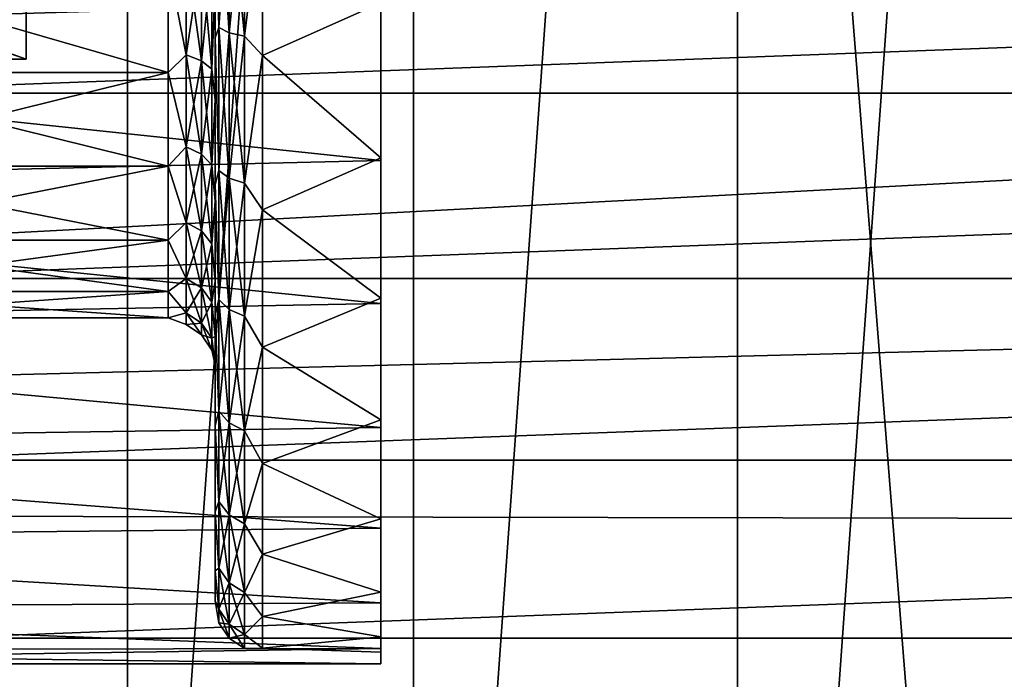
# Model space of a CAD drawing. Header units: metres. Extents: x -109 to 109, y -19 to 107.
# Tile 269 of 315: x 66.97 to 71.14, y 9.16 to 11.95. Entities that reach past the tile are written whole.
import ezdxf

# ---------------------------------------------------------------- set-up
doc = ezdxf.new("R2010")
doc.units = ezdxf.units.M
doc.layers.add('solid_21_412_310_XXX', color=7, linetype='CONTINUOUS')

msp = doc.modelspace()

# ---------------------------------------------------------------- linework, layer by layer
at = {"layer": 'solid_21_412_310_XXX'}
for points in [[(70.009583, 3.132544, 40.355), (70.009521, 23.319054, 40.355), (71.512764, 24.14036, 40.355)], [(71.512794, 2.311262, 40.355), (70.009583, 3.132544, 40.355), (71.512764, 24.14036, 40.355)], [(68.638618, 4.159486, 40.355), (68.638535, 22.292078, 40.355), (70.009521, 23.319054, 40.355)], [(70.009583, 3.132544, 40.355), (68.638618, 4.159486, 40.355), (70.009521, 23.319054, 40.355)], [(67.42791, 5.37108, 40.355), (67.427818, 21.080446, 40.355), (68.638535, 22.292078, 40.355)], [(68.638618, 4.159486, 40.355), (67.42791, 5.37108, 40.355), (68.638535, 22.292078, 40.355)], [(66.401894, 6.742917, 40.355), (66.89032, 20.412882, 40.355), (67.427818, 21.080446, 40.355)], [(67.42791, 5.37108, 40.355), (66.401894, 6.742917, 40.355), (67.427818, 21.080446, 40.355)], [(62.498146, 0.965167, -16.322948), (66.24247, 20.753584, -15.991887), (68.189705, 20.519022, -15.812044)], [(62.498146, 0.965167, -16.322948), (68.189705, 20.519022, -15.812044), (69.833221, 20.320616, -15.656162)], [(71.36982, 0.982973, -15.507031), (62.498146, 0.965167, -16.322948), (69.833221, 20.320616, -15.656162)], [(71.36982, 0.982973, -15.507031), (69.833221, 20.320616, -15.656162), (71.557022, 20.112091, -15.488639)], [(44.850693, 13.225817, 71.355003), (45.026878, 9.890951, 71.355003), (108.149307, 13.225817, 71.355003)], [(45.026878, 9.890951, 71.355003), (108.101997, 11.496061, 71.355003), (108.149307, 13.225817, 71.355003)], [(63.517979, 12.542352, 51.913822), (63.570465, 11.874102, 52.090313), (68.5, 12.020665, 52.040867)], [(63.570465, 11.874098, 59.619686), (63.517979, 12.542351, 59.796177), (68.5, 12.020665, 59.669132)], [(67.815163, 12.561372, 52.086746), (67.815163, 11.917116, 52.259373), (67.800003, 12.538712, 52.168495)], [(67.815163, 11.917116, 59.450626), (67.815163, 12.561372, 59.623253), (67.800003, 12.538691, 59.5415)], [(67.858521, 12.550089, 59.687244), (67.815163, 12.561372, 59.623253), (67.815163, 11.917116, 59.450626)], [(67.858521, 11.894893, 52.198315), (67.815163, 11.917116, 52.259373), (67.815163, 12.561372, 52.086746)], [(67.858521, 12.550089, 52.022755), (67.858521, 11.894893, 52.198315), (67.815163, 12.561372, 52.086746)], [(67.858521, 11.894893, 59.511684), (67.858521, 12.550089, 59.687244), (67.815163, 11.917116, 59.450626)], [(67.858521, 12.550089, 52.022755), (67.923462, 12.54255, 51.980003), (67.923462, 11.880045, 52.15752)], [(67.858521, 12.550089, 52.022755), (67.923462, 11.880045, 52.15752), (67.858521, 11.894893, 52.198315)], [(67.858521, 11.894893, 59.511684), (67.923462, 12.54255, 59.729996), (67.858521, 12.550089, 59.687244)], [(67.858521, 11.894893, 59.511684), (67.923462, 11.880045, 59.552479), (67.923462, 12.54255, 59.729996)], [(67.923462, 11.880045, 52.15752), (67.923462, 12.54255, 51.980003), (68, 12.500007, 51.972256)], [(67.923462, 12.54255, 59.729996), (67.923462, 11.880045, 59.552479), (68, 12.500007, 59.737743)], [(63.574604, 11.782441, 55.855), (65, 12.475817, 57.055962), (67, 12.504129, 57.105)], [(67, 12.143285, 56.48), (63.574604, 11.782441, 55.855), (67, 12.504129, 57.105)], [(67, 11.782441, 55.855), (65, 12.504129, 54.605), (65, 12.475817, 54.654037)], [(67, 12.143285, 55.23), (65, 12.504129, 54.605), (67, 11.782441, 55.855)], [(67.815163, 11.917116, 52.259373), (67.800003, 11.872645, 52.357655), (67.800003, 12.538712, 52.168495)], [(67.800003, 12.108616, 53.342159), (67.800003, 12.538712, 52.168495), (67.800003, 11.872645, 52.357655)], [(67.815163, 11.917116, 59.450626), (67.800003, 12.538691, 59.5415), (67.800003, 11.872623, 59.352337)], [(67.800003, 12.108653, 58.367855), (67.800003, 11.872623, 59.352337), (67.800003, 12.538691, 59.5415)], [(67.923462, 11.880045, 52.15752), (68, 12.500007, 51.972256), (68, 11.798912, 52.171734)], [(67.923462, 11.880045, 59.552479), (68, 11.798912, 59.538265), (68, 12.500007, 59.737743)], [(68, 11.798912, 52.171734), (68, 12.500007, 51.972256), (68.5, 12.020665, 52.093338)], [(68, 12.500007, 59.737743), (68, 11.798912, 59.538265), (68.5, 12.020665, 59.616665)], [(67, 11.782441, 55.855), (65, 12.475817, 54.654037), (63.574604, 11.782441, 55.855)], [(65.884048, 12.429993, 39.855), (65.973236, 11.638631, 39.855), (87.115952, 12.429937, 39.855)], [(65.973236, 11.638631, 39.855), (87.026756, 11.638575, 39.855), (87.115952, 12.429937, 39.855)], [(67.676537, 12.244148, 53.485043), (67.676537, 11.800654, 53.722095), (67.599998, 12.188639, 53.525459)], [(67.676537, 11.800654, 57.987907), (67.676537, 12.244148, 58.224957), (67.599998, 12.188639, 58.18454)], [(67.741478, 12.227536, 58.265064), (67.676537, 12.244148, 58.224957), (67.676537, 11.800654, 57.987907)], [(67.741478, 11.776538, 53.686001), (67.676537, 11.800654, 53.722095), (67.676537, 12.244148, 53.485043)], [(67.741478, 12.227536, 53.444935), (67.741478, 11.776538, 53.686001), (67.676537, 12.244148, 53.485043)], [(67.741478, 11.776538, 58.023998), (67.741478, 12.227536, 58.265064), (67.676537, 11.800654, 57.987907)], [(67.741478, 12.227536, 53.444935), (67.784836, 12.202671, 53.384907), (67.784836, 11.740439, 53.631977)], [(67.741478, 12.227536, 53.444935), (67.784836, 11.740439, 53.631977), (67.741478, 11.776538, 53.686001)], [(67.741478, 11.776538, 58.023998), (67.784836, 12.202671, 58.325092), (67.741478, 12.227536, 58.265064)], [(66, 12.188638, 53.525459), (67.599998, 12.188639, 53.525459), (67.599998, 11.726965, 53.792007)], [(66, 11.726965, 57.917995), (67.599998, 11.726965, 57.917992), (67.599998, 12.188639, 58.18454)], [(66, 12.188638, 58.18454), (66, 11.726965, 57.917995), (67.599998, 12.188639, 58.18454)], [(66, 11.726966, 53.792007), (66, 12.188638, 53.525459), (67.599998, 11.726965, 53.792007)], [(67.676537, 11.800654, 53.722095), (67.599998, 11.726965, 53.792007), (67.599998, 12.188639, 53.525459)], [(67.676537, 11.800654, 57.987907), (67.599998, 12.188639, 58.18454), (67.599998, 11.726965, 57.917992)], [(67.741478, 11.776538, 58.023998), (67.784836, 11.740439, 58.078026), (67.784836, 12.202671, 58.325092)], [(67.784836, 11.740439, 53.631977), (67.784836, 12.202671, 53.384907), (67.800003, 12.108616, 53.342159)], [(67.784836, 12.202671, 58.325092), (67.784836, 11.740439, 58.078026), (67.800003, 12.108653, 58.367855)], [(67, 12.143285, 56.48), (67, 11.782441, 55.855), (63.574604, 11.782441, 55.855)], [(67, 12.037, 56.241283), (67, 11.782441, 55.855), (67, 12.143285, 56.48)], [(67, 12.037, 55.468719), (67, 12.143285, 55.23), (67, 11.782441, 55.855)], [(67.784836, 11.740439, 58.078026), (67.800003, 11.610402, 58.080517), (67.800003, 12.108653, 58.367855)], [(67.784836, 11.740439, 53.631977), (67.800003, 12.108616, 53.342159), (67.800003, 11.610373, 53.629501)], [(67.800003, 12.108653, 58.367855), (67.800003, 11.610402, 58.080517), (67.800003, 11.872623, 59.352337)], [(67.800003, 11.610373, 53.629501), (67.800003, 12.108616, 53.342159), (67.800003, 11.872645, 52.357655)], [(63.570465, 11.874102, 52.090313), (68.5, 11.354906, 52.319511), (68.5, 12.020665, 52.040867)], [(63.570465, 11.874098, 59.619686), (68.5, 12.020665, 59.669132), (68.5, 11.354906, 59.390491)], [(67, 11.982666, 55.724339), (67, 12.037, 55.468719), (67, 11.782441, 55.855)], [(67, 12.037, 56.241283), (67, 11.982666, 55.985661), (67, 11.782441, 55.855)], [(68, 11.798912, 52.171734), (68.5, 12.020665, 52.093338), (68.5, 11.366324, 52.370064)], [(68, 11.798912, 59.538265), (68.5, 11.366323, 59.339935), (68.5, 12.020665, 59.616665)], [(68.5, 11.354906, 52.319511), (68.5, 12.020665, 52.093338), (68.5, 12.020665, 52.040867)], [(68.5, 11.354906, 52.319511), (68.5, 11.366324, 52.370064), (68.5, 12.020665, 52.093338)], [(68.5, 11.354906, 59.390491), (68.5, 12.020665, 59.616665), (68.5, 11.366323, 59.339935)], [(68.5, 11.354906, 59.390491), (68.5, 12.020665, 59.669132), (68.5, 12.020665, 59.616665)], [(67, 11.982666, 55.985661), (67, 11.982666, 55.724339), (67, 11.782441, 55.855)], [(67.815163, 11.917116, 52.259373), (67.815163, 11.312624, 52.541252), (67.800003, 11.872645, 52.357655)], [(67.815163, 11.312624, 59.168747), (67.815163, 11.917116, 59.450626), (67.800003, 11.872623, 59.352337)], [(67.858521, 11.894893, 59.511684), (67.815163, 11.917116, 59.450626), (67.815163, 11.312624, 59.168747)], [(67.858521, 11.280135, 52.484982), (67.815163, 11.312624, 52.541252), (67.815163, 11.917116, 52.259373)], [(67.858521, 11.894893, 52.198315), (67.858521, 11.280135, 52.484982), (67.815163, 11.917116, 52.259373)], [(63.570465, 11.874102, 52.090313), (63.652691, 11.239199, 52.383205), (68.5, 11.354906, 52.319511)], [(63.652691, 11.239196, 59.32679), (63.570465, 11.874098, 59.619686), (68.5, 11.354906, 59.390491)], [(67.858521, 11.280135, 59.225018), (67.858521, 11.894893, 59.511684), (67.815163, 11.312624, 59.168747)], [(67.858521, 11.894893, 52.198315), (67.923462, 11.880045, 52.15752), (67.923462, 11.25843, 52.447384)], [(67.858521, 11.894893, 52.198315), (67.923462, 11.25843, 52.447384), (67.858521, 11.280135, 52.484982)], [(67.858521, 11.280135, 59.225018), (67.923462, 11.880045, 59.552479), (67.858521, 11.894893, 59.511684)], [(67.858521, 11.280135, 59.225018), (67.923462, 11.25843, 59.262615), (67.923462, 11.880045, 59.552479)], [(67.923462, 11.25843, 52.447384), (67.923462, 11.880045, 52.15752), (68, 11.798912, 52.171734)], [(67.923462, 11.880045, 59.552479), (67.923462, 11.25843, 59.262615), (68, 11.798912, 59.538265)], [(67.815163, 11.312624, 52.541252), (67.800003, 11.25289, 52.665951), (67.800003, 11.872645, 52.357655)], [(67.800003, 11.610373, 53.629501), (67.800003, 11.872645, 52.357655), (67.800003, 11.25289, 52.665951)], [(67.815163, 11.312624, 59.168747), (67.800003, 11.872623, 59.352337), (67.800003, 11.252866, 59.044037)], [(67.800003, 11.610402, 58.080517), (67.800003, 11.252866, 59.044037), (67.800003, 11.872623, 59.352337)], [(67.676537, 11.800654, 53.722095), (67.676537, 11.41193, 54.041111), (67.599998, 11.726965, 53.792007)], [(67.676537, 11.41193, 57.668888), (67.676537, 11.800654, 57.987907), (67.599998, 11.726965, 57.917992)], [(67.741478, 11.776538, 58.023998), (67.676537, 11.800654, 57.987907), (67.676537, 11.41193, 57.668888)], [(67.741478, 11.381234, 54.010418), (67.676537, 11.41193, 54.041111), (67.676537, 11.800654, 53.722095)], [(67.741478, 11.776538, 53.686001), (67.741478, 11.381234, 54.010418), (67.676537, 11.800654, 53.722095)], [(67.923462, 11.25843, 52.447384), (68, 11.798912, 52.171734), (68, 11.14641, 52.496643)], [(67.923462, 11.25843, 59.262615), (68, 11.14641, 59.213356), (68, 11.798912, 59.538265)], [(68, 11.14641, 52.496643), (68, 11.798912, 52.171734), (68.5, 11.366324, 52.370064)], [(68, 11.798912, 59.538265), (68, 11.14641, 59.213356), (68.5, 11.366323, 59.339935)], [(67.741478, 11.381234, 57.699581), (67.741478, 11.776538, 58.023998), (67.676537, 11.41193, 57.668888)], [(67.741478, 11.776538, 53.686001), (67.784836, 11.740439, 53.631977), (67.784836, 11.33529, 53.964474)], [(67.741478, 11.776538, 53.686001), (67.784836, 11.33529, 53.964474), (67.741478, 11.381234, 54.010418)], [(67.741478, 11.381234, 57.699581), (67.784836, 11.740439, 58.078026), (67.741478, 11.776538, 58.023998)], [(66, 11.726966, 53.792007), (67.599998, 11.726965, 53.792007), (67.599998, 11.330797, 54.148716)], [(66, 11.330797, 54.148716), (66, 11.726966, 53.792007), (67.599998, 11.330797, 54.148716)], [(66, 11.330797, 57.561283), (67.599998, 11.330797, 57.561283), (67.599998, 11.726965, 57.917992)], [(66, 11.726965, 57.917995), (66, 11.330797, 57.561283), (67.599998, 11.726965, 57.917992)], [(67.676537, 11.41193, 54.041111), (67.599998, 11.330797, 54.148716), (67.599998, 11.726965, 53.792007)], [(67.676537, 11.41193, 57.668888), (67.599998, 11.726965, 57.917992), (67.599998, 11.330797, 57.561283)], [(67.741478, 11.381234, 57.699581), (67.784836, 11.33529, 57.745525), (67.784836, 11.740439, 58.078026)], [(67.784836, 11.33529, 53.964474), (67.784836, 11.740439, 53.631977), (67.800003, 11.610373, 53.629501)], [(67.784836, 11.740439, 58.078026), (67.784836, 11.33529, 57.745525), (67.800003, 11.610402, 58.080517)], [(65.973236, 11.638631, 39.855), (66.121353, 10.856094, 39.855), (87.026756, 11.638575, 39.855)], [(66.121353, 10.856094, 39.855), (86.878632, 10.856037, 39.855), (87.026756, 11.638575, 39.855)], [(67.784836, 11.33529, 57.745525), (67.800003, 11.182826, 57.695839), (67.800003, 11.610402, 58.080517)], [(67.784836, 11.33529, 53.964474), (67.800003, 11.610373, 53.629501), (67.800003, 11.182811, 54.014179)], [(67.800003, 11.610402, 58.080517), (67.800003, 11.182826, 57.695839), (67.800003, 11.252866, 59.044037)], [(67.800003, 11.182811, 54.014179), (67.800003, 11.610373, 53.629501), (67.800003, 11.25289, 52.665951)], [(63.607697, 11.555944, 35.855), (68.607697, 2.89569, 35.855), (68.591255, 2.924163, 36.209904)], [(63.607697, 11.555944, 27.855), (68.607697, 2.89569, 35.855), (63.607697, 11.555944, 35.855)], [(63.607697, 11.555944, 27.855), (68.607697, 2.89569, 27.855), (68.607697, 2.89569, 35.855)], [(63.624134, 11.527471, 36.209904), (63.607697, 11.555944, 35.855), (68.591255, 2.924163, 36.209904)], [(63.624134, 11.527471, 27.500097), (68.607697, 2.89569, 27.855), (63.607697, 11.555944, 27.855)], [(63.624134, 11.527471, 36.209904), (68.591255, 2.924163, 36.209904), (68.540749, 3.011642, 36.566647)], [(63.624134, 11.527471, 36.209904), (68.540749, 3.011642, 36.566647), (63.674641, 11.439993, 36.566647)], [(63.624134, 11.527471, 27.500097), (68.591255, 2.924163, 27.500095), (68.607697, 2.89569, 27.855)], [(63.674641, 11.439993, 27.143353), (68.591255, 2.924163, 27.500095), (63.624134, 11.527471, 27.500097)], [(45.026878, 9.890951, 71.355003), (107.960236, 9.771484, 71.355003), (108.101997, 11.496061, 71.355003)], [(63.674641, 11.439993, 36.566647), (68.540749, 3.011642, 36.566647), (68.513077, 3.05958, 36.698151)], [(63.674641, 11.439993, 36.566647), (68.513077, 3.05958, 36.698151), (63.702316, 11.392054, 36.698147)], [(63.674641, 11.439993, 27.143353), (68.540749, 3.011641, 27.143353), (68.591255, 2.924163, 27.500095)], [(63.701744, 11.393047, 27.014351), (68.540749, 3.011641, 27.143353), (63.674641, 11.439993, 27.143353)], [(63.701744, 11.393047, 27.014351), (68.513649, 3.058586, 27.014351), (68.540749, 3.011641, 27.143353)], [(63.762741, 11.287398, 26.783821), (68.513649, 3.058586, 27.014351), (63.701744, 11.393047, 27.014351)], [(63.702316, 11.392054, 36.698147), (68.513077, 3.05958, 36.698151), (68.452652, 3.164236, 36.926178)], [(63.762741, 11.287399, 36.926178), (63.702316, 11.392054, 36.698147), (68.452652, 3.164236, 36.926178)], [(67.676537, 11.41193, 54.041111), (67.676537, 11.092911, 54.429836), (67.599998, 11.330797, 54.148716)], [(67.676537, 11.092911, 57.280163), (67.676537, 11.41193, 57.668888), (67.599998, 11.330797, 57.561283)], [(67.741478, 11.381234, 57.699581), (67.676537, 11.41193, 57.668888), (67.676537, 11.092911, 57.280163)], [(67.741478, 11.056817, 54.40572), (67.676537, 11.092911, 54.429836), (67.676537, 11.41193, 54.041111)], [(67.741478, 11.381234, 54.010418), (67.741478, 11.056817, 54.40572), (67.676537, 11.41193, 54.041111)], [(67.741478, 11.056817, 57.304279), (67.741478, 11.381234, 57.699581), (67.676537, 11.092911, 57.280163)], [(67.741478, 11.381234, 54.010418), (67.784836, 11.33529, 53.964474), (67.784836, 11.002793, 54.369621)], [(67.741478, 11.381234, 54.010418), (67.784836, 11.002793, 54.369621), (67.741478, 11.056817, 54.40572)], [(67.741478, 11.056817, 57.304279), (67.784836, 11.33529, 57.745525), (67.741478, 11.381234, 57.699581)], [(63.652691, 11.239196, 59.32679), (68.5, 11.354906, 59.390491), (68.5, 10.750046, 58.996742)], [(63.652691, 11.239199, 52.383205), (68.5, 10.750046, 52.713257), (68.5, 11.354906, 52.319511)], [(67.741478, 11.056817, 57.304279), (67.784836, 11.002793, 57.340378), (67.784836, 11.33529, 57.745525)], [(67.784836, 11.002793, 54.369621), (67.784836, 11.33529, 53.964474), (67.800003, 11.182811, 54.014179)], [(67.784836, 11.33529, 57.745525), (67.784836, 11.002793, 57.340378), (67.800003, 11.182826, 57.695839)], [(68, 11.14641, 52.496643), (68.5, 11.366324, 52.370064), (68.5, 10.772099, 52.759556)], [(68, 11.14641, 59.213356), (68.5, 10.772098, 58.950443), (68.5, 11.366323, 59.339935)], [(68.5, 10.750046, 52.713257), (68.5, 10.772099, 52.759556), (68.5, 11.366324, 52.370064)], [(68.5, 11.354906, 52.319511), (68.5, 10.750046, 52.713257), (68.5, 11.366324, 52.370064)], [(68.5, 10.750046, 58.996742), (68.5, 11.366323, 59.339935), (68.5, 10.772098, 58.950443)], [(68.5, 10.750046, 58.996742), (68.5, 11.354906, 59.390491), (68.5, 11.366323, 59.339935)], [(66, 11.330797, 54.148716), (67.599998, 11.330797, 54.148716), (67.599998, 11.017452, 54.580002)], [(66, 11.017452, 54.580002), (66, 11.330797, 54.148716), (67.599998, 11.017452, 54.580002)], [(66, 11.017452, 57.130001), (67.599998, 11.017452, 57.130001), (67.599998, 11.330797, 57.561283)], [(66, 11.330797, 57.561283), (66, 11.017452, 57.130001), (67.599998, 11.330797, 57.561283)], [(67.676537, 11.092911, 54.429836), (67.599998, 11.017452, 54.580002), (67.599998, 11.330797, 54.148716)], [(67.676537, 11.092911, 57.280163), (67.599998, 11.330797, 57.561283), (67.599998, 11.017452, 57.130001)], [(67.815163, 11.312624, 52.541252), (67.815163, 10.766264, 52.923817), (67.800003, 11.25289, 52.665951)], [(67.815163, 10.766264, 58.786182), (67.815163, 11.312624, 59.168747), (67.800003, 11.252866, 59.044037)], [(67.858521, 11.280135, 59.225018), (67.815163, 11.312624, 59.168747), (67.815163, 10.766264, 58.786182)], [(67.858521, 10.724497, 52.874043), (67.815163, 10.766264, 52.923817), (67.815163, 11.312624, 52.541252)], [(67.858521, 11.280135, 52.484982), (67.858521, 10.724497, 52.874043), (67.815163, 11.312624, 52.541252)], [(63.762741, 11.287399, 36.926178), (68.452652, 3.164236, 36.926178), (68.320969, 3.392318, 37.28751)], [(63.894424, 11.059318, 37.28751), (63.762741, 11.287399, 36.926178), (68.320969, 3.392318, 37.28751)], [(63.762741, 11.287398, 26.783821), (68.452652, 3.164235, 26.783823), (68.513649, 3.058586, 27.014351)], [(63.894424, 11.059316, 26.422489), (68.452652, 3.164235, 26.783823), (63.762741, 11.287398, 26.783821)], [(67.815163, 10.766264, 52.923817), (67.800003, 10.700306, 53.082947), (67.800003, 11.25289, 52.665951)], [(67.800003, 11.182811, 54.014179), (67.800003, 11.25289, 52.665951), (67.800003, 10.700306, 53.082947)], [(67.815163, 10.766264, 58.786182), (67.800003, 11.252866, 59.044037), (67.800003, 10.700287, 58.627037)], [(67.800003, 10.8446, 57.230606), (67.800003, 10.700287, 58.627037), (67.800003, 11.252866, 59.044037)], [(67.800003, 11.182826, 57.695839), (67.800003, 10.8446, 57.230606), (67.800003, 11.252866, 59.044037)], [(67.858521, 10.724497, 58.835957), (67.858521, 11.280135, 59.225018), (67.815163, 10.766264, 58.786182)], [(67.858521, 11.280135, 52.484982), (67.923462, 11.25843, 52.447384), (67.923462, 10.696592, 52.840786)], [(67.858521, 11.280135, 52.484982), (67.923462, 10.696592, 52.840786), (67.858521, 10.724497, 52.874043)], [(67.858521, 10.724497, 58.835957), (67.923462, 11.25843, 59.262615), (67.858521, 11.280135, 59.225018)], [(67.858521, 10.724497, 58.835957), (67.923462, 10.696592, 58.869213), (67.923462, 11.25843, 59.262615)], [(67.923462, 10.696592, 52.840786), (67.923462, 11.25843, 52.447384), (68, 11.14641, 52.496643)], [(67.923462, 11.25843, 59.262615), (67.923462, 10.696592, 58.869213), (68, 11.14641, 59.213356)], [(63.652691, 11.239199, 52.383205), (63.755936, 10.65894, 52.787243), (68.5, 10.750046, 52.713257)], [(63.755936, 10.658937, 58.922756), (63.652691, 11.239196, 59.32679), (68.5, 10.750046, 58.996742)], [(67.784836, 11.002793, 57.340378), (67.800003, 10.8446, 57.230606), (67.800003, 11.182826, 57.695839)], [(67.784836, 11.002793, 54.369621), (67.800003, 11.182811, 54.014179), (67.800003, 10.844595, 54.479401)], [(67.800003, 10.844595, 54.479401), (67.800003, 11.182811, 54.014179), (67.800003, 10.700306, 53.082947)], [(67.923462, 10.696592, 52.840786), (68, 11.14641, 52.496643), (68, 10.564719, 52.935913)], [(67.923462, 10.696592, 58.869213), (68, 10.564719, 58.774086), (68, 11.14641, 59.213356)], [(68, 10.564719, 52.935913), (68, 11.14641, 52.496643), (68.5, 10.772099, 52.759556)], [(68, 11.14641, 59.213356), (68, 10.564719, 58.774086), (68.5, 10.772098, 58.950443)], [(67.676537, 11.092911, 54.429836), (67.676537, 10.855859, 54.873333), (67.599998, 11.017452, 54.580002)], [(67.676537, 10.855859, 56.83667), (67.676537, 11.092911, 57.280163), (67.599998, 11.017452, 57.130001)], [(67.741478, 11.056817, 57.304279), (67.676537, 11.092911, 57.280163), (67.676537, 10.855859, 56.83667)], [(67.741478, 10.815753, 54.85672), (67.676537, 10.855859, 54.873333), (67.676537, 11.092911, 54.429836)], [(67.741478, 11.056817, 54.40572), (67.741478, 10.815753, 54.85672), (67.676537, 11.092911, 54.429836)], [(63.894424, 11.059318, 37.28751), (68.320969, 3.392318, 37.28751), (68.209435, 3.585499, 37.519161)], [(63.894424, 11.059318, 37.28751), (68.209435, 3.585499, 37.519161), (64.005959, 10.866136, 37.519161)], [(63.894424, 11.059316, 26.422489), (68.320969, 3.392317, 26.422491), (68.452652, 3.164235, 26.783823)], [(64.004677, 10.868357, 26.193243), (68.320969, 3.392317, 26.422491), (63.894424, 11.059316, 26.422489)], [(67.741478, 10.815753, 56.853283), (67.741478, 11.056817, 57.304279), (67.676537, 10.855859, 56.83667)], [(67.741478, 11.056817, 54.40572), (67.784836, 11.002793, 54.369621), (67.784836, 10.755725, 54.831856)], [(67.741478, 11.056817, 54.40572), (67.784836, 10.755725, 54.831856), (67.741478, 10.815753, 54.85672)], [(67.741478, 10.815753, 56.853283), (67.784836, 11.002793, 57.340378), (67.741478, 11.056817, 57.304279)], [(66, 11.017452, 54.580002), (67.599998, 11.017452, 54.580002), (67.599998, 10.800623, 55.067005)], [(66, 10.800623, 55.067005), (66, 11.017452, 54.580002), (67.599998, 10.800623, 55.067005)], [(66, 10.800623, 56.642994), (67.599998, 10.800623, 56.642994), (67.599998, 11.017452, 57.130001)], [(66, 11.017452, 57.130001), (66, 10.800623, 56.642994), (67.599998, 11.017452, 57.130001)], [(67.676537, 10.855859, 54.873333), (67.599998, 10.800623, 55.067005), (67.599998, 11.017452, 54.580002)], [(67.676537, 10.855859, 56.83667), (67.599998, 11.017452, 57.130001), (67.599998, 10.800623, 56.642994)], [(67.741478, 10.815753, 56.853283), (67.784836, 10.755725, 56.878147), (67.784836, 11.002793, 57.340378)], [(67.784836, 10.755725, 54.831856), (67.784836, 11.002793, 54.369621), (67.800003, 10.844595, 54.479401)], [(67.784836, 11.002793, 57.340378), (67.784836, 10.755725, 56.878147), (67.800003, 10.8446, 57.230606)], [(64.004677, 10.868357, 26.193243), (68.210716, 3.583276, 26.193243), (68.320969, 3.392317, 26.422491)], [(64.078033, 10.741291, 26.063419), (68.210716, 3.583276, 26.193243), (64.004677, 10.868357, 26.193243)], [(64.005959, 10.866136, 37.519161), (68.209435, 3.585499, 37.519161), (68.137352, 3.710343, 37.64658)], [(64.078033, 10.741292, 37.64658), (64.005959, 10.866136, 37.519161), (68.137352, 3.710343, 37.64658)], [(66.121353, 10.856094, 39.855), (66.327545, 10.086865, 39.855), (86.878632, 10.856037, 39.855)], [(66.327545, 10.086865, 39.855), (86.67244, 10.086809, 39.855), (86.878632, 10.856037, 39.855)], [(67.676537, 10.855859, 54.873333), (67.676537, 10.709883, 55.354549), (67.599998, 10.800623, 55.067005)], [(67.676537, 10.709883, 56.35545), (67.676537, 10.855859, 56.83667), (67.599998, 10.800623, 56.642994)], [(67.741478, 10.815753, 56.853283), (67.676537, 10.855859, 56.83667), (67.676537, 10.709883, 56.35545)], [(67.741478, 10.667307, 55.346081), (67.676537, 10.709883, 55.354549), (67.676537, 10.855859, 54.873333)], [(67.741478, 10.815753, 54.85672), (67.741478, 10.667307, 55.346081), (67.676537, 10.855859, 54.873333)], [(67.784836, 10.755725, 56.878147), (67.800003, 10.610538, 56.705185), (67.800003, 10.8446, 57.230606)], [(67.784836, 10.755725, 54.831856), (67.800003, 10.844595, 54.479401), (67.800003, 10.610539, 55.004814)], [(67.800003, 10.8446, 57.230606), (67.800003, 10.610538, 56.705185), (67.800003, 10.700287, 58.627037)], [(67.800003, 10.610539, 55.004814), (67.800003, 10.844595, 54.479401), (67.800003, 10.700306, 53.082947)], [(66, 10.800623, 55.067005), (67.599998, 10.800623, 55.067005), (67.599998, 10.689786, 55.588451)], [(66, 10.689786, 55.588451), (66, 10.800623, 55.067005), (67.599998, 10.689786, 55.588451)], [(66, 10.689786, 56.121548), (67.599998, 10.689786, 56.121548), (67.599998, 10.800623, 56.642994)], [(66, 10.800623, 56.642994), (66, 10.689786, 56.121548), (67.599998, 10.800623, 56.642994)], [(67.676537, 10.709883, 55.354549), (67.599998, 10.689786, 55.588451), (67.599998, 10.800623, 55.067005)], [(67.676537, 10.709883, 56.35545), (67.599998, 10.800623, 56.642994), (67.599998, 10.689786, 56.121548)], [(67.741478, 10.667307, 56.363918), (67.741478, 10.815753, 56.853283), (67.676537, 10.709883, 56.35545)], [(67.741478, 10.815753, 54.85672), (67.784836, 10.755725, 54.831856), (67.784836, 10.603581, 55.333405)], [(67.741478, 10.815753, 54.85672), (67.784836, 10.603581, 55.333405), (67.741478, 10.667307, 55.346081)], [(67.741478, 10.667307, 56.363918), (67.784836, 10.755725, 56.878147), (67.741478, 10.815753, 56.853283)], [(63.755936, 10.658937, 58.922756), (68.5, 10.750046, 58.996742), (68.5, 10.225781, 58.50071)], [(63.755936, 10.65894, 52.787243), (68.5, 10.225781, 53.20929), (68.5, 10.750046, 52.713257)], [(67.741478, 10.667307, 56.363918), (67.784836, 10.603581, 56.376595), (67.784836, 10.755725, 56.878147)], [(67.784836, 10.603581, 55.333405), (67.784836, 10.755725, 54.831856), (67.800003, 10.610539, 55.004814)], [(67.784836, 10.755725, 56.878147), (67.784836, 10.603581, 56.376595), (67.800003, 10.610538, 56.705185)], [(67.815163, 10.766264, 52.923817), (67.815163, 10.294636, 53.395447), (67.800003, 10.700306, 53.082947)], [(67.815163, 10.294636, 58.314552), (67.815163, 10.766264, 58.786182), (67.800003, 10.700287, 58.627037)], [(67.858521, 10.724497, 58.835957), (67.815163, 10.766264, 58.786182), (67.815163, 10.294636, 58.314552)], [(67.858521, 10.24486, 53.35368), (67.815163, 10.294636, 53.395447), (67.815163, 10.766264, 52.923817)], [(67.858521, 10.724497, 52.874043), (67.858521, 10.24486, 53.35368), (67.815163, 10.766264, 52.923817)], [(68, 10.564719, 52.935913), (68.5, 10.772099, 52.759556), (68.5, 10.257283, 53.249176)], [(68, 10.564719, 58.774086), (68.5, 10.257283, 58.460823), (68.5, 10.772098, 58.950443)], [(68.5, 10.225781, 53.20929), (68.5, 10.257283, 53.249176), (68.5, 10.772099, 52.759556)], [(68.5, 10.750046, 52.713257), (68.5, 10.225781, 53.20929), (68.5, 10.772099, 52.759556)], [(68.5, 10.225781, 58.50071), (68.5, 10.772098, 58.950443), (68.5, 10.257283, 58.460823)], [(68.5, 10.225781, 58.50071), (68.5, 10.750046, 58.996742), (68.5, 10.772098, 58.950443)], [(64.078033, 10.741292, 37.64658), (68.137352, 3.710343, 37.64658), (67.893669, 4.132421, 37.991966)], [(64.321724, 10.319212, 37.991966), (64.078033, 10.741292, 37.64658), (67.893669, 4.132421, 37.991966)], [(64.078033, 10.741291, 26.063419), (68.137352, 3.710342, 26.063419), (68.210716, 3.583276, 26.193243)], [(64.321724, 10.319213, 25.718035), (68.137352, 3.710342, 26.063419), (64.078033, 10.741291, 26.063419)], [(67.676537, 10.709883, 55.354549), (67.676537, 10.660593, 55.855), (67.599998, 10.689786, 55.588451)], [(67.676537, 10.660593, 55.855), (67.676537, 10.709883, 56.35545), (67.599998, 10.689786, 56.121548)], [(67.741478, 10.667307, 56.363918), (67.676537, 10.709883, 56.35545), (67.676537, 10.660593, 55.855)], [(67.741478, 10.617183, 55.855), (67.676537, 10.660593, 55.855), (67.676537, 10.709883, 55.354549)], [(67.741478, 10.667307, 55.346081), (67.741478, 10.617183, 55.855), (67.676537, 10.709883, 55.354549)], [(67.858521, 10.24486, 58.356319), (67.858521, 10.724497, 58.835957), (67.815163, 10.294636, 58.314552)], [(67.858521, 10.724497, 52.874043), (67.923462, 10.696592, 52.840786), (67.923462, 10.211604, 53.325775)], [(67.858521, 10.724497, 52.874043), (67.923462, 10.211604, 53.325775), (67.858521, 10.24486, 53.35368)], [(67.858521, 10.24486, 58.356319), (67.923462, 10.696592, 58.869213), (67.858521, 10.724497, 58.835957)], [(66, 10.689786, 55.588451), (67.599998, 10.689786, 55.588451), (67.599998, 10.689786, 56.121548)], [(66, 10.689786, 56.121548), (66, 10.689786, 55.588451), (67.599998, 10.689786, 56.121548)], [(67.676537, 10.660593, 55.855), (67.599998, 10.689786, 56.121548), (67.599998, 10.689786, 55.588451)], [(67.741478, 10.617183, 55.855), (67.741478, 10.667307, 56.363918), (67.676537, 10.660593, 55.855)], [(67.741478, 10.667307, 55.346081), (67.784836, 10.603581, 55.333405), (67.784836, 10.552209, 55.855)], [(67.741478, 10.667307, 55.346081), (67.784836, 10.552209, 55.855), (67.741478, 10.617183, 55.855)], [(67.741478, 10.617183, 55.855), (67.784836, 10.603581, 56.376595), (67.741478, 10.667307, 56.363918)], [(67.815163, 10.294636, 53.395447), (67.800003, 10.233787, 53.594418), (67.800003, 10.700306, 53.082947)], [(67.800003, 10.610539, 55.004814), (67.800003, 10.700306, 53.082947), (67.800003, 10.233787, 53.594418)], [(67.800003, 10.700287, 58.627037), (67.800003, 10.233787, 53.594418), (67.800003, 10.233772, 58.115562)], [(67.800003, 10.490895, 56.142578), (67.800003, 10.233787, 53.594418), (67.800003, 10.700287, 58.627037)], [(67.815163, 10.294636, 58.314552), (67.800003, 10.700287, 58.627037), (67.800003, 10.233772, 58.115562)], [(67.800003, 10.610538, 56.705185), (67.800003, 10.490895, 56.142578), (67.800003, 10.700287, 58.627037)], [(67.858521, 10.24486, 58.356319), (67.923462, 10.211604, 58.384224), (67.923462, 10.696592, 58.869213)], [(67.923462, 10.211604, 53.325775), (67.923462, 10.696592, 52.840786), (68, 10.564719, 52.935913)], [(67.923462, 10.696592, 58.869213), (67.923462, 10.211604, 58.384224), (68, 10.564719, 58.774086)], [(63.755936, 10.65894, 52.787243), (63.8675, 10.156617, 53.289845), (68.5, 10.225781, 53.20929)], [(63.867504, 10.156614, 58.420151), (63.755936, 10.658937, 58.922756), (68.5, 10.225781, 58.50071)], [(67.741478, 10.617183, 55.855), (67.784836, 10.552209, 55.855), (67.784836, 10.603581, 56.376595)], [(67.784836, 10.603581, 55.333405), (67.800003, 10.610539, 55.004814), (67.800003, 10.490896, 55.567417)], [(67.784836, 10.603581, 56.376595), (67.800003, 10.490895, 56.142578), (67.800003, 10.610538, 56.705185)], [(67.784836, 10.552209, 55.855), (67.784836, 10.603581, 55.333405), (67.800003, 10.490896, 55.567417)], [(67.784836, 10.603581, 56.376595), (67.784836, 10.552209, 55.855), (67.800003, 10.490895, 56.142578)], [(67.800003, 10.490896, 55.567417), (67.800003, 10.610539, 55.004814), (67.800003, 10.233787, 53.594418)], [(67.784836, 10.552209, 55.855), (67.800003, 10.490896, 55.567417), (67.800003, 10.490895, 56.142578)], [(67.923462, 10.211604, 53.325775), (68, 10.564719, 52.935913), (68, 10.073648, 53.474594)], [(67.923462, 10.211604, 58.384224), (68, 10.073648, 58.235405), (68, 10.564719, 58.774086)], [(68, 10.073648, 53.474594), (68, 10.564719, 52.935913), (68.5, 10.257283, 53.249176)], [(68, 10.564719, 58.774086), (68, 10.073648, 58.235405), (68.5, 10.257283, 58.460823)], [(67.800003, 10.490895, 56.142578), (67.800003, 10.490896, 55.567417), (67.800003, 10.233787, 53.594418)], [(64.321724, 10.319213, 25.718035), (67.893669, 4.132422, 25.718035), (68.137352, 3.710342, 26.063419)], [(64.321724, 10.319213, 25.718035), (64.613297, 9.814186, 25.419287), (67.893669, 4.132422, 25.718035)], [(64.321724, 10.319212, 37.991966), (67.893669, 4.132421, 37.991966), (67.599663, 4.641655, 38.292816)], [(64.321724, 10.319212, 37.991966), (67.599663, 4.641655, 38.292816), (64.61573, 9.809978, 38.292816)], [(67.815163, 10.294636, 53.395447), (67.815163, 9.912069, 53.941807), (67.800003, 10.233787, 53.594418)], [(67.815163, 9.912069, 57.768192), (67.815163, 10.294636, 58.314552), (67.800003, 10.233772, 58.115562)], [(67.858521, 10.24486, 58.356319), (67.815163, 10.294636, 58.314552), (67.815163, 9.912069, 57.768192)], [(67.858521, 9.855798, 53.909317), (67.815163, 9.912069, 53.941807), (67.815163, 10.294636, 53.395447)], [(67.858521, 10.24486, 53.35368), (67.858521, 9.855798, 53.909317), (67.815163, 10.294636, 53.395447)], [(68, 10.073648, 53.474594), (68.5, 10.257283, 53.249176), (68.5, 9.838537, 53.823048)], [(68, 10.073648, 58.235405), (68.5, 9.838537, 57.886951), (68.5, 10.257283, 58.460823)], [(68.5, 9.799186, 53.791462), (68.5, 9.838537, 53.823048), (68.5, 10.257283, 53.249176)], [(68.5, 10.225781, 53.20929), (68.5, 9.799186, 53.791462), (68.5, 10.257283, 53.249176)], [(68.5, 9.799186, 57.918537), (68.5, 10.257283, 58.460823), (68.5, 9.838537, 57.886951)], [(68.5, 9.799186, 57.918537), (68.5, 10.225781, 58.50071), (68.5, 10.257283, 58.460823)], [(63.8675, 10.156617, 53.289845), (68.5, 9.799186, 53.791462), (68.5, 10.225781, 53.20929)], [(63.867504, 10.156614, 58.420151), (68.5, 10.225781, 58.50071), (68.5, 9.799186, 57.918537)], [(67.800003, 10.233772, 58.115562), (67.800003, 10.233787, 53.594418), (67.800003, 9.869236, 54.182922)], [(67.815163, 9.912069, 53.941807), (67.800003, 9.869236, 54.182922), (67.800003, 10.233787, 53.594418)], [(67.800003, 10.233772, 58.115562), (67.800003, 9.869236, 54.182922), (67.800003, 9.869226, 57.527058)], [(67.815163, 9.912069, 57.768192), (67.800003, 10.233772, 58.115562), (67.800003, 9.869226, 57.527058)], [(67.858521, 9.855798, 57.800682), (67.858521, 10.24486, 58.356319), (67.815163, 9.912069, 57.768192)], [(67.858521, 10.24486, 53.35368), (67.923462, 10.211604, 53.325775), (67.923462, 9.818202, 53.887611)], [(67.858521, 10.24486, 53.35368), (67.923462, 9.818202, 53.887611), (67.858521, 9.855798, 53.909317)], [(67.858521, 9.855798, 57.800682), (67.923462, 10.211604, 58.384224), (67.858521, 10.24486, 58.356319)], [(67.858521, 9.855798, 57.800682), (67.923462, 9.818202, 57.822388), (67.923462, 10.211604, 58.384224)], [(67.923462, 9.818202, 53.887611), (67.923462, 10.211604, 53.325775), (68, 10.073648, 53.474594)], [(67.923462, 10.211604, 58.384224), (67.923462, 9.818202, 57.822388), (68, 10.073648, 58.235405)], [(63.8675, 10.156617, 53.289845), (63.972553, 9.752627, 53.870827), (68.5, 9.799186, 53.791462)], [(63.972553, 9.752625, 57.839172), (63.867504, 10.156614, 58.420151), (68.5, 9.799186, 57.918537)], [(67.060097, 8.6798, 16.51688), (66.487991, 10.137508, 25.855), (66.487984, 10.13752, 16.51688)], [(66.944534, 8.861982, 16.309826), (67.060097, 8.6798, 16.51688), (66.487984, 10.13752, 16.51688)], [(66.487991, 10.137508, 25.855), (67.060097, 8.6798, 25.855), (66.632759, 9.353156, 25.855)], [(67.060097, 8.6798, 16.51688), (67.060097, 8.6798, 25.855), (66.487991, 10.137508, 25.855)], [(66.327545, 10.086865, 39.855), (66.590668, 9.335196, 39.855), (86.67244, 10.086809, 39.855)], [(66.590668, 9.335196, 39.855), (86.409317, 9.335141, 39.855), (86.67244, 10.086809, 39.855)], [(67.923462, 9.818202, 53.887611), (68, 10.073648, 53.474594), (68, 9.689922, 54.094334)], [(67.923462, 9.818202, 57.822388), (68, 9.689922, 57.615665), (68, 10.073648, 58.235405)], [(68, 9.689922, 54.094334), (68, 10.073648, 53.474594), (68.5, 9.838537, 53.823048)], [(68, 10.073648, 58.235405), (68, 9.689922, 57.615665), (68.5, 9.838537, 57.886951)], [(45.026878, 9.890951, 71.355003), (45.553402, 6.59357, 71.355003), (107.960236, 9.771484, 71.355003)], [(67.815163, 9.912069, 53.941807), (67.815163, 9.630191, 54.546299), (67.800003, 9.869236, 54.182922)], [(67.815163, 9.630191, 57.1637), (67.815163, 9.912069, 57.768192), (67.800003, 9.869226, 57.527058)], [(67.858521, 9.855798, 57.800682), (67.815163, 9.912069, 57.768192), (67.815163, 9.630191, 57.1637)], [(67.858521, 9.569132, 54.524075), (67.815163, 9.630191, 54.546299), (67.815163, 9.912069, 53.941807)], [(67.858521, 9.855798, 53.909317), (67.858521, 9.569132, 54.524075), (67.815163, 9.912069, 53.941807)], [(67.800003, 9.869226, 57.527058), (67.800003, 9.869236, 54.182922), (67.800003, 9.619075, 54.828403)], [(67.815163, 9.630191, 54.546299), (67.800003, 9.619075, 54.828403), (67.800003, 9.869236, 54.182922)], [(67.800003, 9.869226, 57.527058), (67.800003, 9.619075, 54.828403), (67.800003, 9.619069, 56.881573)], [(67.815163, 9.630191, 57.1637), (67.800003, 9.869226, 57.527058), (67.800003, 9.619069, 56.881573)], [(67.858521, 9.569132, 57.185925), (67.858521, 9.855798, 57.800682), (67.815163, 9.630191, 57.1637)], [(67.858521, 9.855798, 53.909317), (67.923462, 9.818202, 53.887611), (67.923462, 9.528337, 54.509228)], [(67.858521, 9.855798, 53.909317), (67.923462, 9.528337, 54.509228), (67.858521, 9.569132, 54.524075)], [(67.858521, 9.569132, 57.185925), (67.923462, 9.818202, 57.822388), (67.858521, 9.855798, 57.800682)], [(68, 9.689922, 54.094334), (68.5, 9.838537, 53.823048), (68.5, 9.529332, 54.462708)], [(68, 9.689922, 57.615665), (68.5, 9.529333, 57.247295), (68.5, 9.838537, 57.886951)], [(68.5, 9.484149, 54.440815), (68.5, 9.529332, 54.462708), (68.5, 9.838537, 53.823048)], [(68.5, 9.799186, 53.791462), (68.5, 9.484149, 54.440815), (68.5, 9.838537, 53.823048)], [(68.5, 9.484149, 57.269184), (68.5, 9.838537, 57.886951), (68.5, 9.529333, 57.247295)], [(68.5, 9.484149, 57.269184), (68.5, 9.799186, 57.918537), (68.5, 9.838537, 57.886951)], [(63.972553, 9.752625, 57.839172), (68.5, 9.799186, 57.918537), (68.5, 9.484149, 57.269184)], [(63.972553, 9.752627, 53.870827), (68.5, 9.484149, 54.440815), (68.5, 9.799186, 53.791462)], [(64.613297, 9.814186, 25.419287), (67.602089, 4.637448, 25.419287), (67.893669, 4.132422, 25.718035)], [(64.625969, 9.792245, 25.408382), (67.602089, 4.637448, 25.419287), (64.613297, 9.814186, 25.419287)], [(64.61573, 9.809978, 38.292816), (67.599663, 4.641655, 38.292816), (67.589424, 4.659389, 38.301617)], [(64.61573, 9.809978, 38.292816), (67.589424, 4.659389, 38.301617), (64.625969, 9.792245, 38.301617)], [(64.625969, 9.792245, 38.301617), (67.589424, 4.659389, 38.301617), (67.224548, 5.291375, 38.558434)], [(64.625969, 9.792245, 38.301617), (67.224548, 5.291375, 38.558434), (64.990845, 9.160262, 38.558434)], [(67.589424, 4.659389, 25.408382), (67.602089, 4.637448, 25.419287), (64.625969, 9.792245, 25.408382)], [(67.589424, 4.659389, 25.408382), (64.625969, 9.792245, 25.408382), (64.990845, 9.160259, 25.151566)], [(67.858521, 9.569132, 57.185925), (67.923462, 9.528337, 57.200771), (67.923462, 9.818202, 57.822388)], [(67.923462, 9.528337, 54.509228), (67.923462, 9.818202, 53.887611), (68, 9.689922, 54.094334)], [(67.923462, 9.818202, 57.822388), (67.923462, 9.528337, 57.200771), (68, 9.689922, 57.615665)], [(45.553402, 6.59357, 71.355003), (107.724419, 8.057246, 71.355003), (107.960236, 9.771484, 71.355003)], [(63.972553, 9.752627, 53.870827), (64.05735, 9.460123, 54.506092), (68.5, 9.484149, 54.440815)], [(64.05735, 9.460121, 57.203903), (63.972553, 9.752625, 57.839172), (68.5, 9.484149, 57.269184)], [(67.923462, 9.528337, 54.509228), (68, 9.689922, 54.094334), (68, 9.426605, 54.774033)], [(67.923462, 9.528337, 57.200771), (68, 9.426605, 56.93597), (68, 9.689922, 57.615665)], [(68, 9.426605, 54.774033), (68, 9.689922, 54.094334), (68.5, 9.529332, 54.462708)], [(68, 9.689922, 57.615665), (68, 9.426605, 56.93597), (68.5, 9.529333, 57.247295)], [(67.815163, 9.630191, 54.546299), (67.815163, 9.457562, 55.190556), (67.800003, 9.619075, 54.828403)], [(67.815163, 9.457562, 56.519444), (67.815163, 9.630191, 57.1637), (67.800003, 9.619069, 56.881573)], [(67.858521, 9.569132, 57.185925), (67.815163, 9.630191, 57.1637), (67.815163, 9.457562, 56.519444)], [(67.858521, 9.393573, 55.179272), (67.815163, 9.457562, 55.190556), (67.815163, 9.630191, 54.546299)], [(67.858521, 9.569132, 54.524075), (67.858521, 9.393573, 55.179272), (67.815163, 9.630191, 54.546299)], [(67.800003, 9.619069, 56.881573), (67.800003, 9.619075, 54.828403), (67.800003, 9.491829, 55.508865)], [(67.815163, 9.457562, 55.190556), (67.800003, 9.491829, 55.508865), (67.800003, 9.619075, 54.828403)], [(67.800003, 9.619069, 56.881573), (67.800003, 9.491829, 55.508865), (67.800003, 9.491827, 56.201115)], [(67.815163, 9.457562, 56.519444), (67.800003, 9.619069, 56.881573), (67.800003, 9.491827, 56.201115)], [(67.858521, 9.393573, 56.530727), (67.858521, 9.569132, 57.185925), (67.815163, 9.457562, 56.519444)], [(67.858521, 9.569132, 54.524075), (67.923462, 9.528337, 54.509228), (67.923462, 9.35082, 55.171734)], [(67.858521, 9.569132, 54.524075), (67.923462, 9.35082, 55.171734), (67.858521, 9.393573, 55.179272)], [(67.858521, 9.393573, 56.530727), (67.923462, 9.528337, 57.200771), (67.858521, 9.569132, 57.185925)], [(67.858521, 9.393573, 56.530727), (67.923462, 9.35082, 56.538265), (67.923462, 9.528337, 57.200771)], [(67.923462, 9.35082, 55.171734), (67.923462, 9.528337, 54.509228), (68, 9.426605, 54.774033)], [(67.923462, 9.528337, 57.200771), (67.923462, 9.35082, 56.538265), (68, 9.426605, 56.93597)], [(68, 9.426605, 56.93597), (68.5, 9.339708, 56.562569), (68.5, 9.529333, 57.247295)], [(68, 9.426605, 54.774033), (68.5, 9.529332, 54.462708), (68.5, 9.339708, 55.147434)], [(68.5, 9.29093, 56.573792), (68.5, 9.529333, 57.247295), (68.5, 9.339708, 56.562569)], [(68.5, 9.29093, 56.573792), (68.5, 9.484149, 57.269184), (68.5, 9.529333, 57.247295)], [(68.5, 9.29093, 55.136211), (68.5, 9.339708, 55.147434), (68.5, 9.529332, 54.462708)], [(68.5, 9.484149, 54.440815), (68.5, 9.29093, 55.136211), (68.5, 9.529332, 54.462708)], [(64.05735, 9.460121, 57.203903), (68.5, 9.484149, 57.269184), (68.5, 9.29093, 56.573792)], [(64.05735, 9.460123, 54.506092), (68.5, 9.29093, 55.136211), (68.5, 9.484149, 54.440815)], [(64.05735, 9.460123, 54.506092), (64.111923, 9.284306, 55.173466), (68.5, 9.29093, 55.136211)], [(64.111923, 9.284305, 56.53653), (64.05735, 9.460121, 57.203903), (68.5, 9.29093, 56.573792)], [(67.815163, 9.399431, 55.855), (67.800003, 9.491827, 56.201115), (67.800003, 9.491829, 55.508865)], [(67.815163, 9.457562, 55.190556), (67.815163, 9.399431, 55.855), (67.800003, 9.491829, 55.508865)], [(67.815163, 9.399431, 55.855), (67.815163, 9.457562, 56.519444), (67.800003, 9.491827, 56.201115)], [(67.858521, 9.393573, 56.530727), (67.815163, 9.457562, 56.519444), (67.815163, 9.399431, 55.855)], [(67.858521, 9.334455, 55.855), (67.815163, 9.399431, 55.855), (67.815163, 9.457562, 55.190556)], [(67.858521, 9.393573, 55.179272), (67.858521, 9.334455, 55.855), (67.815163, 9.457562, 55.190556)], [(67.923462, 9.35082, 55.171734), (68, 9.426605, 54.774033), (68, 9.292667, 55.49054)], [(67.923462, 9.35082, 56.538265), (68, 9.292667, 56.21946), (68, 9.426605, 56.93597)], [(68, 9.292667, 55.49054), (68, 9.426605, 54.774033), (68.5, 9.339708, 55.147434)], [(68, 9.426605, 56.93597), (68, 9.292667, 56.21946), (68.5, 9.339708, 56.562569)], [(67.858521, 9.334455, 55.855), (67.858521, 9.393573, 56.530727), (67.815163, 9.399431, 55.855)], [(67.858521, 9.393573, 55.179272), (67.923462, 9.35082, 55.171734), (67.923462, 9.291041, 55.855)], [(67.858521, 9.393573, 55.179272), (67.923462, 9.291041, 55.855), (67.858521, 9.334455, 55.855)], [(67.858521, 9.334455, 55.855), (67.923462, 9.35082, 56.538265), (67.858521, 9.393573, 56.530727)], [(66.590668, 9.335196, 39.855), (66.909256, 8.605264, 39.855), (86.409317, 9.335141, 39.855)], [(66.632759, 9.353156, 25.855), (67.32016, 7.925768, 25.855), (66.632759, 9.353148, 23.855)], [(67.060097, 8.6798, 25.855), (67.32016, 7.925768, 25.855), (66.632759, 9.353156, 25.855)], [(66.632759, 9.353148, 23.855), (67.320168, 7.925759, 23.855), (66.909279, 8.605207, 23.855)], [(67.32016, 7.925768, 25.855), (67.320168, 7.925759, 23.855), (66.632759, 9.353148, 23.855)], [(66.909256, 8.605264, 39.855), (86.090721, 8.60521, 39.855), (86.409317, 9.335141, 39.855)], [(67.858521, 9.334455, 55.855), (67.923462, 9.291041, 55.855), (67.923462, 9.35082, 56.538265)], [(67.923462, 9.291041, 55.855), (67.923462, 9.35082, 55.171734), (68, 9.292667, 55.49054)], [(67.923462, 9.35082, 56.538265), (67.923462, 9.291041, 55.855), (68, 9.292667, 56.21946)], [(68, 9.292667, 55.49054), (68.5, 9.339708, 55.147434), (68.5, 9.275816, 55.855)], [(68, 9.292667, 56.21946), (68.5, 9.275816, 55.855), (68.5, 9.339708, 56.562569)], [(68.5, 9.225817, 55.855), (68.5, 9.275816, 55.855), (68.5, 9.339708, 55.147434)], [(68.5, 9.29093, 55.136211), (68.5, 9.225817, 55.855), (68.5, 9.339708, 55.147434)], [(68.5, 9.29093, 56.573792), (68.5, 9.339708, 56.562569), (68.5, 9.275816, 55.855)], [(64.111923, 9.284305, 56.53653), (68.5, 9.29093, 56.573792), (68.5, 9.225817, 55.855)], [(64.111923, 9.284306, 55.173466), (64.130684, 9.225817, 55.855), (68.5, 9.29093, 55.136211)], [(64.130684, 9.225817, 55.855), (68.5, 9.225817, 55.855), (68.5, 9.29093, 55.136211)], [(67.923462, 9.291041, 55.855), (68, 9.292667, 55.49054), (68, 9.292667, 56.21946)], [(68, 9.292667, 56.21946), (68, 9.292667, 55.49054), (68.5, 9.275816, 55.855)], [(68.5, 9.225817, 55.855), (68.5, 9.29093, 56.573792), (68.5, 9.275816, 55.855)], [(64.111923, 9.284305, 56.53653), (68.5, 9.225817, 55.855), (64.130684, 9.225817, 55.855)]]:
    msp.add_3dface(points, dxfattribs=at)

doc.saveas('drawing.dxf')
